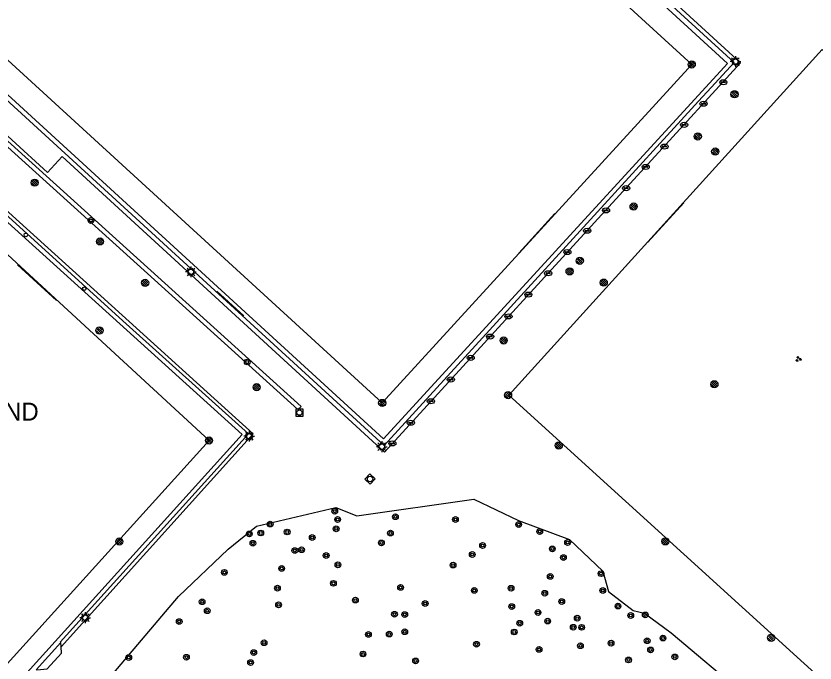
# Model space of a CAD drawing. Extents: x 128000 to 131008, y 398996 to 402500.
# Drawn here: x 128875.2 to 128986.7, y 399870.6 to 399960.8 of the extents above; entities that cross this region are included whole.
import ezdxf

# ---------------------------------------------------------------- set-up
doc = ezdxf.new("R2010")
doc.units = 0
for name, color, linetype in [('bs-afsc-ballenvanger', 7, 'Continuous'), ('bs-afsc-belijning', 7, 'Continuous'), ('bs-afsc-doel', 7, 'Continuous'), ('bs-afsc-hekwerk laag', 7, 'Continuous'), ('bs-afsc-poort', 7, 'Continuous'), ('bs-symb-cornervlag', 7, 'Continuous'), ('bs-symb-hydrant', 7, 'Continuous'), ('bs-symb-magneetklep', 7, 'Continuous'), ('bs-symb-sproeier', 7, 'Continuous'), ('bs-symb-veldverlichting', 7, 'Continuous'), ('gg-afsc-haag', 7, 'Continuous'), ('gg-afsc-hekwerk', 7, 'Continuous'), ('gg-anno-openbare ruimte label', 7, 'Continuous'), ('gg-bbg-overig bouwwerk', 7, 'Continuous'), ('gg-knt-verharding', 7, 'Continuous'), ('gt-anno-overige text', 7, 'Continuous'), ('gt-grn-groengrens', 7, 'Continuous'), ('gt-symb-afsluitpaal', 7, 'Continuous'), ('gt-symb-boom', 7, 'Continuous'), ('gt-symb-drainageput', 7, 'Continuous'), ('gt-symb-groenvak', 7, 'Continuous'), ('gt-symb-rioolschacht', 7, 'Continuous')]:
    doc.layers.add(name, color=color, linetype=linetype)

# ---------------------------------------------------------------- blocks, each defined once
blk = doc.blocks.new('gt0-DPUT')
at = {"layer": 'gt-symb-drainageput'}
for p, q in [((-0.25, 0.05), (0.25, 0.05)), ((0.24, -0.05), (-0.25, -0.05))]:
    blk.add_line(p, q, dxfattribs=at)
for centre, radius, start, end in [((-0.25, 0), 0.0542, 85.4775, 270), ((0.24, 0), 0.0543, 269.9965, 85.474)]:
    blk.add_arc(centre, radius, start, end, dxfattribs=at)
blk.add_ellipse((0, 0), major_axis=(0.502, 0), ratio=0.705307, dxfattribs=at)
blk = doc.blocks.new('bs0-CORNVLG')
at = {"layer": 'bs-symb-cornervlag'}
for p, q in [((-0.34, 0.2), (0.2, -0.34)), ((-0.21, 0.35), (0.34, -0.2)), ((0.03, 0.4), (0.4, 0.03)), ((-0.4, -0.03), (-0.03, -0.4))]:
    blk.add_line(p, q, dxfattribs=at)
blk.add_circle((0, 0), 0.5, dxfattribs=at)
blk = doc.blocks.new('BS0-MAGNKLP')
at = {"layer": 'bs-symb-magneetklep'}
for p, q in [((-0.34, 0.2), (0.2, -0.34)), ((-0.21, 0.35), (0.34, -0.2)), ((0.03, 0.4), (0.4, 0.03)), ((-0.4, -0.03), (-0.03, -0.4))]:
    blk.add_line(p, q, dxfattribs=at)
blk.add_circle((0, 0), 0.5, dxfattribs=at)
blk = doc.blocks.new('bs0-SPROEIER')
at = {"layer": 'bs-symb-sproeier'}
for p, q in [((-0.34, 0.2), (0.2, -0.34)), ((-0.21, 0.35), (0.34, -0.2)), ((0.03, 0.4), (0.4, 0.03)), ((-0.4, -0.03), (-0.03, -0.4))]:
    blk.add_line(p, q, dxfattribs=at)
blk.add_circle((0, 0), 0.5, dxfattribs=at)
blk = doc.blocks.new('bs0-VELDV')
at = {"layer": 'bs-symb-veldverlichting'}
for p, q in [((-0.38, 0), (-0.75, 0)), ((-0.53, 0.53), (-0.27, 0.27)), ((-0.35, 0.14), (-0.52, 0.22)), ((-0.22, 0.52), (-0.14, 0.35)), ((0, 0.75), (0, 0.38)), ((0.22, 0.52), (0.14, 0.35)), ((0.27, 0.27), (0.53, 0.53)), ((0.35, 0.14), (0.52, 0.22)), ((0.38, 0), (0.75, 0)), ((-0.27, -0.27), (-0.53, -0.53)), ((-0.35, -0.14), (-0.52, -0.22)), ((-0.14, -0.35), (-0.22, -0.52)), ((0, -0.38), (0, -0.75)), ((0.14, -0.35), (0.22, -0.52)), ((0.27, -0.27), (0.53, -0.53)), ((0.35, -0.14), (0.52, -0.22))]:
    blk.add_line(p, q, dxfattribs=at)
blk.add_circle((0, 0), 0.375, dxfattribs=at)
blk = doc.blocks.new('bs0-HYDRANT')
at = {"layer": 'bs-symb-hydrant'}
for p, q in [((-0.34, 0.2), (0.2, -0.34)), ((-0.21, 0.35), (0.34, -0.2)), ((0.03, 0.4), (0.4, 0.03)), ((-0.4, -0.03), (-0.03, -0.4))]:
    blk.add_line(p, q, dxfattribs=at)
blk.add_circle((0, 0), 0.5, dxfattribs=at)
blk = doc.blocks.new('gt0-APAAL')
at = {"layer": 'gt-symb-afsluitpaal'}
blk.add_circle((0, 0), 0.25, dxfattribs=at)
blk = doc.blocks.new('gt0-BOOM')
at = {"layer": 'gt-symb-boom'}
for radius in [0.4, 0.2]:
    blk.add_circle((0, 0), radius, dxfattribs=at)
blk = doc.blocks.new('gt0-GRVAK')
at = {"layer": 'gt-symb-groenvak'}
for p, q in [((-0.11, 0.19), (-0.23, 0.24)), ((-0.18, 0.15), (0.09, 0.15)), ((-0.09, 0.21), (-0.16, 0.32)), ((-0.05, 0.21), (-0.05, 0.39)), ((0, 0.21), (0.06, 0.32)), ((0.01, 0.19), (0.13, 0.24)), ((0.26, -0.05), (0.2, 0.06)), ((0.3, -0.05), (0.3, 0.13)), ((0.35, -0.05), (0.41, 0.06)), ((-0.25, -0.23), (-0.36, -0.18)), ((-0.32, -0.26), (-0.05, -0.26)), ((-0.23, -0.21), (-0.29, -0.1)), ((-0.18, -0.2), (-0.18, -0.02)), ((-0.14, -0.21), (-0.07, -0.1)), ((-0.12, -0.23), (0, -0.18)), ((0.24, -0.07), (0.12, -0.02)), ((0.17, -0.11), (0.44, -0.11)), ((0.37, -0.07), (0.49, -0.02))]:
    blk.add_line(p, q, dxfattribs=at)
blk = doc.blocks.new('gt0-RS')
at = {"layer": 'gt-symb-rioolschacht'}
blk.add_lwpolyline([(-0.5, -0.5), (0.5, -0.5), (0.5, 0.5), (-0.5, 0.5)], close=True, dxfattribs=at)
blk.add_circle((0, 0), 0.375, dxfattribs=at)

msp = doc.modelspace()

# ---------------------------------------------------------------- linework, layer by layer
at = {"layer": 'bs-afsc-ballenvanger'}
for p, q in [((128970.44, 399948.95), (128942.24, 399918.11)), ((128890.11, 399918.32), (128871.61, 399935.09))]:
    msp.add_line(p, q, dxfattribs=at)
at = {"layer": 'bs-afsc-belijning'}
for points in [[(128969.49, 399954.08), (128926.3, 399906.87), (128852.55, 399974.33), (128895.7, 400021.53), (128969.49, 399954.08)], [(128943.98, 399907.96), (129017.75, 399840.98), (129061.75, 399888.95), (128987.68, 399956.18), (128943.98, 399907.96)], [(128787.14, 399871.45), (128835.16, 399827.65), (128902.13, 399901.63), (128854.3, 399945.72), (128787.14, 399871.45)]]:
    msp.add_lwpolyline(points, dxfattribs=at)
at = {"layer": 'bs-afsc-doel'}
for p, q in [((128968.37, 399934.8), (128963.35, 399929.3)), ((128950.39, 399933.3), (128945.36, 399927.78)), ((128880.85, 399921.14), (128875.41, 399926.14)), ((128906.97, 399919.03), (128903.21, 399922.46))]:
    msp.add_line(p, q, dxfattribs=at)
at = {"layer": 'bs-afsc-hekwerk laag'}
msp.add_line((128970.44, 399948.95), (128972.21, 399950.85), dxfattribs=at)
for points in [[(128974.36, 399953.18), (128975.41, 399954.34), (128944.35, 399982.76)], [(128942.24, 399918.11), (128926.55, 399900.94), (128861.64, 399960.32)], [(128881.34, 399873.51), (128907.63, 399902.54), (128890.11, 399918.32)]]:
    msp.add_lwpolyline(points, dxfattribs=at)
at = {"layer": 'bs-afsc-poort'}
msp.add_line((128972.21, 399950.85), (128974.36, 399953.18), dxfattribs=at)
at = {"layer": 'gg-afsc-haag'}
msp.add_lwpolyline([(128914.99, 399906.38), (128914.52, 399905.95), (128858.89, 399956.2), (128859.36, 399956.63), (128914.99, 399906.38)], dxfattribs=at)
at = {"layer": 'gg-afsc-hekwerk'}
for p, q in [((128972.21, 399950.85), (128974.36, 399953.18)), ((128970.44, 399948.95), (128972.21, 399950.85)), ((128970.44, 399948.95), (128942.24, 399918.11)), ((128890.11, 399918.32), (128871.61, 399935.09))]:
    msp.add_line(p, q, dxfattribs=at)
for points in [[(128974.36, 399953.18), (128975.41, 399954.34), (128944.35, 399982.76)], [(128942.24, 399918.11), (128926.55, 399900.94), (128861.64, 399960.32)], [(128881.34, 399873.51), (128907.63, 399902.54), (128890.11, 399918.32)]]:
    msp.add_lwpolyline(points, dxfattribs=at)
at = {"layer": 'gg-bbg-overig bouwwerk'}
for points in [[(128881.48, 399872.84), (128881.43, 399873.48), (128878, 399869.66), (128878.63, 399869.71)], [(128878.63, 399869.71), (128879.55, 399869.79), (128881.54, 399871.99), (128881.48, 399872.84)]]:
    msp.add_lwpolyline(points, dxfattribs=at)
at = {"layer": 'gg-knt-verharding'}
for points in [[(128881.48, 399872.84), (128908.31, 399902.56), (128854.4, 399951.35), (128859.65, 399957.22), (128879.58, 399939), (128881.64, 399941.22), (128926.6, 399899.99), (128976.3, 399954.31), (128945.22, 399982.77), (128945.88, 399983.52), (128942.07, 399986.99), (128941.41, 399986.3), (128930.84, 399996), (128931.49, 399996.68), (128927.69, 400000.2), (128927.06, 399999.44), (128898.11, 400025.89), (128898.49, 400026.25), (128894.98, 400029.46)], [(128895.53, 400026.5), (128847.49, 399974.17), (128926.47, 399901.86), (128974.47, 399954.21), (128895.53, 400026.5)], [(128782.55, 399870.83), (128834.93, 399823.07), (128906.77, 399902.47), (128854.01, 399950.12), (128782.55, 399870.83)]]:
    msp.add_lwpolyline(points, dxfattribs=at)
at = {"layer": 'gt-grn-groengrens'}
msp.add_lwpolyline([(128885.22, 399864.94), (128897.88, 399879.86), (128904.8, 399886.48), (128908.74, 399889.69), (128919.81, 399892.28), (128922.77, 399891.12), (128939.07, 399893.45), (128945.33, 399890.46), (128952.43, 399887.8), (128957.07, 399883.39), (128957.88, 399880.55), (128961.31, 399877.93), (128962.92, 399877.57), (128966.6, 399874.79), (128976.88, 399866.15)], dxfattribs=at)

# ---------------------------------------------------------------- block references
at = {"layer": 'bs-symb-cornervlag'}
for p in [(128969.49, 399954.08), (128943.86, 399907.96), (128926.3, 399906.87), (128902.13, 399901.63)]:
    msp.add_blockref('bs0-CORNVLG', p, dxfattribs=at)
at = {"layer": 'bs-symb-hydrant'}
for p in [(128961.38, 399934.26), (128886.92, 399929.4), (128952.45, 399925.22)]:
    msp.add_blockref('bs0-HYDRANT', p, dxfattribs=at)
at = {"layer": 'bs-symb-magneetklep'}
for p in [(128975.46, 399949.92), (128970.33, 399944.04), (128877.8, 399937.59), (128953.87, 399926.7), (128893.21, 399923.61), (128943.25, 399915.57), (128908.78, 399909.08)]:
    msp.add_blockref('BS0-MAGNKLP', p, dxfattribs=at)
at = {"layer": 'bs-symb-sproeier'}
for p in [(128972.77, 399941.93), (128957.21, 399923.65), (128886.84, 399916.97), (128972.65, 399909.47), (128950.93, 399900.92), (128889.62, 399887.55), (128965.81, 399887.56), (128980.57, 399874.11)]:
    msp.add_blockref('bs0-SPROEIER', p, dxfattribs=at)
at = {"layer": 'bs-symb-veldverlichting'}
for p in [(128975.59, 399954.48), (128899.6, 399925.15), (128907.73, 399902.22), (128926.23, 399900.77), (128884.86, 399876.92)]:
    msp.add_blockref('bs0-VELDV', p, dxfattribs=at)
at = {"layer": 'gt-symb-afsluitpaal'}
for p in [(128876.58, 399930.31), (128884.74, 399922.81)]:
    msp.add_blockref('gt0-APAAL', p, dxfattribs=at)
at = {"layer": 'gt-symb-boom'}
for p in [(128885.66, 399932.32), (128907.46, 399912.58), (128919.67, 399891.76), (128920.08, 399890.61), (128928.14, 399891), (128936.52, 399890.61), (128910.67, 399889.98), (128919.87, 399889.31), (128945.34, 399889.9), (128907.76, 399888.6), (128909.35, 399888.73), (128913.04, 399888.87), (128927.45, 399888.72), (128948.28, 399888.92), (128908.25, 399887.3), (128916.53, 399888.1), (128926.18, 399887.34), (128940.31, 399886.99), (128952.17, 399887.4), (128914.11, 399886.27), (128915.05, 399886.39), (128950.04, 399886.51), (128918.48, 399885.59), (128938.86, 399885.73), (128951.59, 399885.3), (128912.27, 399883.79), (128920.12, 399884.29), (128936.19, 399884.25), (128904.27, 399883.24), (128949.75, 399882.68), (128956.83, 399883.06), (128919.49, 399881.71), (128911.68, 399881.04), (128928.86, 399881.14), (128939.15, 399880.72), (128944.28, 399881.03), (128948.98, 399880.33), (128957.08, 399880.71), (128922.56, 399879.37), (128901.17, 399879.14), (128911.84, 399878.71), (128932.29, 399878.9), (128944.37, 399878.46), (128951.35, 399879.17), (128959.2, 399878.54), (128901.88, 399877.89), (128928.01, 399877.39), (128929.44, 399877.35), (128948.04, 399877.64), (128960.98, 399877.22), (128963, 399877.3), (128897.97, 399876.37), (128945.49, 399876.14), (128949.39, 399876.44), (128953.52, 399876.85), (128929.44, 399874.96), (128944.73, 399874.92), (128952.96, 399875.59), (128954.13, 399875.57), (128924.38, 399874.58), (128927.28, 399874.63), (128963.27, 399873.7), (128965.48, 399874.08), (128909.81, 399873.42), (128939.46, 399873.21), (128948.19, 399872.5), (128953.96, 399873.01), (128958.23, 399873.36), (128898.98, 399871.4), (128908.37, 399872.05), (128923.62, 399871.85), (128963.75, 399872.42), (128967.13, 399871.45), (128890.93, 399871.36), (128907.93, 399870.66), (128930.96, 399870.89), (128960.67, 399871.02)]:
    msp.add_blockref('gt0-BOOM', p, dxfattribs=at)
at = {"layer": 'gt-symb-drainageput'}
for p in [(128973.9, 399951.59), (128971.14, 399948.6), (128968.43, 399945.66), (128965.69, 399942.62), (128963.07, 399939.79), (128960.34, 399936.83), (128957.53, 399933.72), (128954.91, 399930.89), (128952.14, 399927.91), (128949.46, 399924.96), (128946.69, 399921.98), (128943.91, 399918.94), (128941.35, 399916.12), (128938.65, 399913.16), (128935.87, 399910.14), (128933.09, 399907.1), (128930.29, 399904.11), (128927.72, 399901.23)]:
    msp.add_blockref('gt0-DPUT', p, dxfattribs=at)
at = {"layer": 'gt-symb-groenvak'}
msp.add_blockref('gt0-GRVAK', (128984.37, 399912.99), dxfattribs=at)
at = {"layer": 'gt-symb-rioolschacht'}
msp.add_blockref('gt0-RS', (128914.75, 399905.52), dxfattribs=at)
at = {"layer": 'gt-symb-rioolschacht', "rotation": 137.55289814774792}
msp.add_blockref('gt0-RS', (128924.6, 399896.26), dxfattribs=at)

# ---------------------------------------------------------------- texts
at = {"layer": 'gg-anno-openbare ruimte label'}
msp.add_text('Jan Pijnenburgbaan', height=2.5, rotation=324.3, dxfattribs=at).set_placement((128976.82, 399974.46))
at = {"layer": 'gt-anno-overige text'}
msp.add_text("SC 'T ZAND", height=2.5, dxfattribs=at).set_placement((128860.08, 399904.41))

doc.saveas('drawing.dxf')
